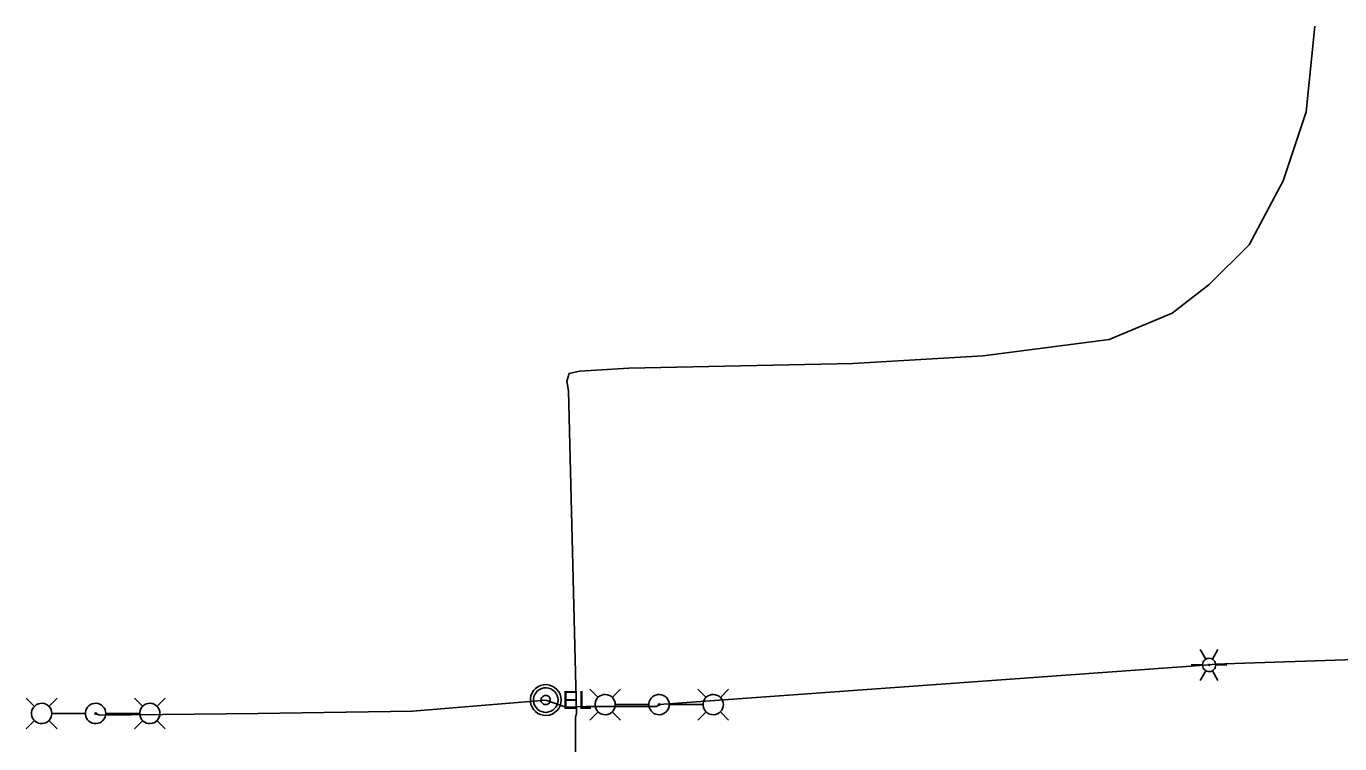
# Model space of a CAD drawing. Extents: x 600849 to 606371, y 330010 to 403088.
# Drawn here: x 601999.3 to 602280.8, y 402241 to 402394.7 of the extents above; entities that cross this region are included whole.
import ezdxf

# ---------------------------------------------------------------- set-up
doc = ezdxf.new("R2010")
doc.units = 0
for name, color, linetype in [('E_LTG', 7, 'Continuous'), ('E_UTL_E', 7, 'Continuous'), ('E_UTL_E_UG', 7, 'Continuous')]:
    doc.layers.add(name, color=color, linetype=linetype)

msp = doc.modelspace()

# ---------------------------------------------------------------- linework, layer by layer
at = {"layer": 'E_LTG'}
for points in [[(602252.11, 402259.11), (602250.92, 402261.17)], [(602253.54, 402259.11), (602254.73, 402261.17)], [(602249.01, 402257.87), (602251.39, 402257.87)], [(602254.25, 402257.87), (602254.23, 402258.14), (602254.15, 402258.4), (602254.03, 402258.64), (602253.86, 402258.85), (602253.65, 402259.03), (602253.42, 402259.17), (602253.16, 402259.26), (602252.89, 402259.3), (602252.62, 402259.28), (602252.36, 402259.22), (602252.11, 402259.11), (602251.89, 402258.95), (602251.7, 402258.75), (602251.55, 402258.52), (602251.45, 402258.27), (602251.4, 402258), (602251.4, 402257.73), (602251.45, 402257.47), (602251.55, 402257.21), (602251.7, 402256.98), (602251.89, 402256.79), (602252.11, 402256.63), (602252.36, 402256.52), (602252.62, 402256.45), (602252.89, 402256.44), (602253.16, 402256.48), (602253.42, 402256.57), (602253.65, 402256.7), (602253.86, 402256.88), (602254.03, 402257.1), (602254.15, 402257.34), (602254.23, 402257.6), (602254.25, 402257.87)], [(602254.25, 402257.87), (602254.23, 402258.14), (602254.15, 402258.4), (602254.03, 402258.64), (602253.86, 402258.85), (602253.65, 402259.03), (602253.42, 402259.17), (602253.16, 402259.26), (602252.89, 402259.3), (602252.62, 402259.28), (602252.36, 402259.22), (602252.11, 402259.11), (602251.89, 402258.95), (602251.7, 402258.75), (602251.55, 402258.52), (602251.45, 402258.27), (602251.4, 402258), (602251.4, 402257.73), (602251.45, 402257.47), (602251.55, 402257.21), (602251.7, 402256.98), (602251.89, 402256.79), (602252.11, 402256.63), (602252.36, 402256.52), (602252.62, 402256.45), (602252.89, 402256.44), (602253.16, 402256.48), (602253.42, 402256.57), (602253.65, 402256.7), (602253.86, 402256.88), (602254.03, 402257.1), (602254.15, 402257.34), (602254.23, 402257.6), (602254.25, 402257.87)], [(602254.25, 402257.87), (602254.23, 402258.14), (602254.15, 402258.4), (602254.03, 402258.64), (602253.86, 402258.85), (602253.65, 402259.03), (602253.42, 402259.17), (602253.16, 402259.26), (602252.89, 402259.3), (602252.62, 402259.28), (602252.36, 402259.22), (602252.11, 402259.11), (602251.89, 402258.95), (602251.7, 402258.75), (602251.55, 402258.52), (602251.45, 402258.27), (602251.4, 402258), (602251.4, 402257.73), (602251.45, 402257.47), (602251.55, 402257.21), (602251.7, 402256.98), (602251.89, 402256.79), (602252.11, 402256.63), (602252.36, 402256.52), (602252.62, 402256.45), (602252.89, 402256.44), (602253.16, 402256.48), (602253.42, 402256.57), (602253.65, 402256.7), (602253.86, 402256.88), (602254.03, 402257.1), (602254.15, 402257.34), (602254.23, 402257.6), (602254.25, 402257.87)], [(602252.94, 402257.87), (602252.94, 402257.89), (602252.93, 402257.91), (602252.92, 402257.93), (602252.91, 402257.95), (602252.89, 402257.97), (602252.87, 402257.98), (602252.85, 402257.98), (602252.83, 402257.99), (602252.81, 402257.99), (602252.78, 402257.98), (602252.76, 402257.97), (602252.75, 402257.96), (602252.73, 402257.94), (602252.72, 402257.92), (602252.71, 402257.9), (602252.7, 402257.88), (602252.7, 402257.86), (602252.71, 402257.83), (602252.72, 402257.81), (602252.73, 402257.79), (602252.75, 402257.78), (602252.76, 402257.77), (602252.78, 402257.76), (602252.81, 402257.75), (602252.83, 402257.75), (602252.85, 402257.75), (602252.87, 402257.76), (602252.89, 402257.77), (602252.91, 402257.79), (602252.92, 402257.8), (602252.93, 402257.82), (602252.94, 402257.85), (602252.94, 402257.87)], [(602254.25, 402257.87), (602256.63, 402257.87)], [(602250.92, 402254.57), (602252.11, 402256.63)], [(602254.73, 402254.57), (602253.54, 402256.63)], [(602121.86, 402250.9), (602120.08, 402252.67)], [(602124.91, 402250.9), (602126.68, 402252.67)], [(602145.03, 402250.9), (602143.25, 402252.67)], [(602148.08, 402250.9), (602149.85, 402252.67)], [(602001.11, 402249), (601999.33, 402250.78)], [(602004.81, 402247.48), (602004.77, 402247.89), (602004.65, 402248.29), (602004.46, 402248.65), (602004.21, 402248.98), (602003.9, 402249.25), (602003.54, 402249.46), (602003.15, 402249.59), (602002.74, 402249.65), (602002.32, 402249.63), (602001.92, 402249.53), (602001.55, 402249.36), (602001.21, 402249.12), (602000.92, 402248.82), (602000.7, 402248.47), (602000.55, 402248.09), (602000.47, 402247.68), (602000.47, 402247.27), (602000.55, 402246.86), (602000.7, 402246.48), (602000.92, 402246.13), (602001.21, 402245.83), (602001.55, 402245.59), (602001.92, 402245.42), (602002.32, 402245.32), (602002.74, 402245.3), (602003.15, 402245.36), (602003.54, 402245.5), (602003.9, 402245.71), (602004.21, 402245.98), (602004.46, 402246.3), (602004.65, 402246.67), (602004.77, 402247.07), (602004.81, 402247.48)], [(602004.16, 402249), (602005.93, 402250.78)], [(602016.37, 402247.48), (602016.34, 402247.89), (602016.22, 402248.29), (602016.03, 402248.65), (602015.77, 402248.98), (602015.46, 402249.25), (602015.1, 402249.46), (602014.71, 402249.59), (602014.3, 402249.65), (602013.89, 402249.63), (602013.49, 402249.53), (602013.11, 402249.36), (602012.77, 402249.12), (602012.49, 402248.82), (602012.27, 402248.47), (602012.11, 402248.09), (602012.03, 402247.68), (602012.03, 402247.27), (602012.11, 402246.86), (602012.27, 402246.48), (602012.49, 402246.13), (602012.77, 402245.83), (602013.11, 402245.59), (602013.49, 402245.42), (602013.89, 402245.32), (602014.3, 402245.3), (602014.71, 402245.36), (602015.1, 402245.5), (602015.46, 402245.7), (602015.77, 402245.98), (602016.03, 402246.3), (602016.22, 402246.67), (602016.34, 402247.07), (602016.37, 402247.48)], [(602024.28, 402249), (602022.5, 402250.78)], [(602027.98, 402247.48), (602027.94, 402247.89), (602027.82, 402248.29), (602027.63, 402248.65), (602027.38, 402248.98), (602027.06, 402249.25), (602026.71, 402249.46), (602026.32, 402249.59), (602025.91, 402249.65), (602025.49, 402249.63), (602025.09, 402249.53), (602024.71, 402249.36), (602024.38, 402249.12), (602024.09, 402248.82), (602023.87, 402248.47), (602023.71, 402248.09), (602023.64, 402247.68), (602023.64, 402247.27), (602023.71, 402246.86), (602023.87, 402246.48), (602024.09, 402246.13), (602024.38, 402245.83), (602024.71, 402245.59), (602025.09, 402245.42), (602025.49, 402245.32), (602025.91, 402245.3), (602026.32, 402245.36), (602026.71, 402245.5), (602027.06, 402245.7), (602027.38, 402245.98), (602027.63, 402246.3), (602027.82, 402246.67), (602027.94, 402247.07), (602027.98, 402247.48)], [(602027.33, 402249), (602029.1, 402250.78)], [(602125.56, 402249.37), (602125.52, 402249.79), (602125.4, 402250.18), (602125.21, 402250.55), (602124.96, 402250.88), (602124.65, 402251.15), (602124.29, 402251.35), (602123.9, 402251.49), (602123.49, 402251.55), (602123.07, 402251.53), (602122.67, 402251.43), (602122.3, 402251.26), (602121.96, 402251.02), (602121.67, 402250.72), (602121.45, 402250.37), (602121.3, 402249.99), (602121.22, 402249.58), (602121.22, 402249.17), (602121.3, 402248.76), (602121.45, 402248.38), (602121.67, 402248.03), (602121.96, 402247.73), (602122.3, 402247.49), (602122.67, 402247.32), (602123.07, 402247.22), (602123.49, 402247.2), (602123.9, 402247.26), (602124.29, 402247.4), (602124.65, 402247.6), (602124.96, 402247.87), (602125.21, 402248.2), (602125.4, 402248.57), (602125.52, 402248.96), (602125.56, 402249.37)], [(602125.6, 402249.37), (602132.77, 402249.37)], [(602137.13, 402249.37), (602137.09, 402249.79), (602136.97, 402250.18), (602136.78, 402250.55), (602136.52, 402250.88), (602136.21, 402251.15), (602135.85, 402251.35), (602135.46, 402251.49), (602135.05, 402251.55), (602134.64, 402251.53), (602134.24, 402251.43), (602133.86, 402251.26), (602133.53, 402251.02), (602133.24, 402250.72), (602133.02, 402250.37), (602132.86, 402249.99), (602132.78, 402249.58), (602132.78, 402249.17), (602132.86, 402248.76), (602133.02, 402248.38), (602133.24, 402248.03), (602133.53, 402247.73), (602133.86, 402247.49), (602134.24, 402247.32), (602134.64, 402247.22), (602135.05, 402247.2), (602135.46, 402247.26), (602135.85, 402247.4), (602136.21, 402247.6), (602136.52, 402247.87), (602136.78, 402248.2), (602136.97, 402248.57), (602137.09, 402248.96), (602137.13, 402249.37)], [(602135.12, 402249.37), (602135.11, 402249.41), (602135.1, 402249.44), (602135.09, 402249.46), (602135.07, 402249.49), (602135.05, 402249.51), (602135.02, 402249.53), (602134.99, 402249.54), (602134.96, 402249.54), (602134.93, 402249.54), (602134.9, 402249.53), (602134.87, 402249.52), (602134.84, 402249.5), (602134.82, 402249.48), (602134.8, 402249.45), (602134.79, 402249.42), (602134.78, 402249.39), (602134.78, 402249.36), (602134.79, 402249.33), (602134.8, 402249.3), (602134.82, 402249.27), (602134.84, 402249.25), (602134.87, 402249.23), (602134.9, 402249.22), (602134.93, 402249.21), (602134.96, 402249.21), (602134.99, 402249.21), (602135.02, 402249.22), (602135.05, 402249.24), (602135.07, 402249.26), (602135.09, 402249.28), (602135.1, 402249.31), (602135.11, 402249.34), (602135.12, 402249.37)], [(602144.34, 402249.37), (602137.16, 402249.37)], [(602148.73, 402249.37), (602148.69, 402249.79), (602148.57, 402250.18), (602148.38, 402250.55), (602148.13, 402250.88), (602147.81, 402251.15), (602147.46, 402251.35), (602147.07, 402251.49), (602146.66, 402251.55), (602146.24, 402251.53), (602145.84, 402251.43), (602145.46, 402251.26), (602145.13, 402251.02), (602144.84, 402250.72), (602144.62, 402250.37), (602144.47, 402249.99), (602144.39, 402249.58), (602144.39, 402249.17), (602144.47, 402248.76), (602144.62, 402248.38), (602144.84, 402248.03), (602145.13, 402247.73), (602145.46, 402247.49), (602145.84, 402247.32), (602146.24, 402247.22), (602146.66, 402247.2), (602147.07, 402247.26), (602147.46, 402247.4), (602147.81, 402247.6), (602148.13, 402247.87), (602148.38, 402248.2), (602148.57, 402248.57), (602148.69, 402248.96), (602148.73, 402249.37)], [(602004.85, 402247.48), (602012.02, 402247.48)], [(602014.37, 402247.48), (602014.36, 402247.51), (602014.35, 402247.54), (602014.34, 402247.57), (602014.32, 402247.59), (602014.3, 402247.61), (602014.27, 402247.63), (602014.24, 402247.64), (602014.21, 402247.64), (602014.18, 402247.64), (602014.14, 402247.63), (602014.12, 402247.62), (602014.09, 402247.6), (602014.07, 402247.58), (602014.05, 402247.55), (602014.04, 402247.52), (602014.03, 402247.49), (602014.03, 402247.46), (602014.04, 402247.43), (602014.05, 402247.4), (602014.07, 402247.37), (602014.09, 402247.35), (602014.12, 402247.33), (602014.14, 402247.32), (602014.18, 402247.31), (602014.21, 402247.31), (602014.24, 402247.32), (602014.27, 402247.33), (602014.3, 402247.34), (602014.32, 402247.36), (602014.34, 402247.39), (602014.35, 402247.41), (602014.36, 402247.45), (602014.37, 402247.48)], [(602023.59, 402247.48), (602016.41, 402247.48)], [(602121.86, 402247.85), (602120.08, 402246.07)], [(602124.91, 402247.85), (602126.68, 402246.07)], [(602145.03, 402247.85), (602143.25, 402246.07)], [(602148.08, 402247.85), (602149.85, 402246.07)], [(602001.11, 402245.95), (601999.33, 402244.18)], [(602004.16, 402245.95), (602005.93, 402244.18)], [(602024.28, 402245.96), (602022.5, 402244.18)], [(602027.33, 402245.96), (602029.1, 402244.18)]]:
    msp.add_lwpolyline(points, dxfattribs=at)
at = {"layer": 'E_UTL_E'}
for points in [[(602113.95, 402250.35), (602113.89, 402250.98), (602113.72, 402251.58), (602113.43, 402252.13), (602113.04, 402252.63), (602112.57, 402253.04), (602112.02, 402253.35), (602111.43, 402253.56), (602110.81, 402253.65), (602110.18, 402253.62), (602109.57, 402253.47), (602109, 402253.21), (602108.49, 402252.84), (602108.06, 402252.39), (602107.72, 402251.86), (602107.49, 402251.28), (602107.37, 402250.66), (602107.37, 402250.04), (602107.49, 402249.42), (602107.72, 402248.84), (602108.06, 402248.31), (602108.49, 402247.86), (602109, 402247.49), (602109.57, 402247.23), (602110.18, 402247.08), (602110.81, 402247.05), (602111.43, 402247.14), (602112.02, 402247.35), (602112.57, 402247.66), (602113.04, 402248.07), (602113.43, 402248.57), (602113.72, 402249.12), (602113.89, 402249.73), (602113.95, 402250.35)], [(602113.95, 402250.35), (602113.89, 402250.98), (602113.72, 402251.58), (602113.43, 402252.13), (602113.04, 402252.63), (602112.57, 402253.04), (602112.02, 402253.35), (602111.43, 402253.56), (602110.81, 402253.65), (602110.18, 402253.62), (602109.57, 402253.47), (602109, 402253.21), (602108.49, 402252.84), (602108.06, 402252.39), (602107.72, 402251.86), (602107.49, 402251.28), (602107.37, 402250.66), (602107.37, 402250.04), (602107.49, 402249.42), (602107.72, 402248.84), (602108.06, 402248.31), (602108.49, 402247.86), (602109, 402247.49), (602109.57, 402247.23), (602110.18, 402247.08), (602110.81, 402247.05), (602111.43, 402247.14), (602112.02, 402247.35), (602112.57, 402247.66), (602113.04, 402248.07), (602113.43, 402248.57), (602113.72, 402249.12), (602113.89, 402249.73), (602113.95, 402250.35)], [(602113.29, 402250.35), (602113.25, 402250.85), (602113.1, 402251.33), (602112.87, 402251.78), (602112.56, 402252.17), (602112.18, 402252.5), (602111.75, 402252.75), (602111.28, 402252.92), (602110.78, 402252.99), (602110.28, 402252.96), (602109.79, 402252.85), (602109.33, 402252.64), (602108.92, 402252.35), (602108.58, 402251.98), (602108.31, 402251.56), (602108.12, 402251.09), (602108.03, 402250.6), (602108.03, 402250.1), (602108.12, 402249.61), (602108.31, 402249.14), (602108.58, 402248.72), (602108.92, 402248.36), (602109.33, 402248.06), (602109.79, 402247.86), (602110.28, 402247.74), (602110.78, 402247.71), (602111.28, 402247.79), (602111.75, 402247.95), (602112.18, 402248.2), (602112.56, 402248.53), (602112.87, 402248.92), (602113.1, 402249.37), (602113.25, 402249.85), (602113.29, 402250.35)], [(602113.29, 402250.35), (602113.25, 402250.85), (602113.1, 402251.33), (602112.87, 402251.78), (602112.56, 402252.17), (602112.18, 402252.5), (602111.75, 402252.75), (602111.28, 402252.92), (602110.78, 402252.99), (602110.28, 402252.96), (602109.79, 402252.85), (602109.33, 402252.64), (602108.92, 402252.35), (602108.58, 402251.98), (602108.31, 402251.56), (602108.12, 402251.09), (602108.03, 402250.6), (602108.03, 402250.1), (602108.12, 402249.61), (602108.31, 402249.14), (602108.58, 402248.72), (602108.92, 402248.36), (602109.33, 402248.06), (602109.79, 402247.86), (602110.28, 402247.74), (602110.78, 402247.71), (602111.28, 402247.79), (602111.75, 402247.95), (602112.18, 402248.2), (602112.56, 402248.53), (602112.87, 402248.92), (602113.1, 402249.37), (602113.25, 402249.85), (602113.29, 402250.35)], [(602111.64, 402250.35), (602111.63, 402250.54), (602111.57, 402250.72), (602111.49, 402250.89), (602111.37, 402251.03), (602111.23, 402251.16), (602111.06, 402251.25), (602110.89, 402251.31), (602110.7, 402251.34), (602110.51, 402251.33), (602110.33, 402251.29), (602110.16, 402251.21), (602110.01, 402251.1), (602109.88, 402250.96), (602109.77, 402250.8), (602109.7, 402250.63), (602109.67, 402250.44), (602109.67, 402250.26), (602109.7, 402250.07), (602109.77, 402249.9), (602109.88, 402249.74), (602110.01, 402249.6), (602110.16, 402249.49), (602110.33, 402249.42), (602110.51, 402249.37), (602110.7, 402249.36), (602110.89, 402249.39), (602111.06, 402249.45), (602111.23, 402249.54), (602111.37, 402249.67), (602111.49, 402249.82), (602111.57, 402249.98), (602111.63, 402250.16), (602111.64, 402250.35)], [(602111.64, 402250.35), (602111.63, 402250.54), (602111.57, 402250.72), (602111.49, 402250.89), (602111.37, 402251.03), (602111.23, 402251.16), (602111.06, 402251.25), (602110.89, 402251.31), (602110.7, 402251.34), (602110.51, 402251.33), (602110.33, 402251.29), (602110.16, 402251.21), (602110.01, 402251.1), (602109.88, 402250.96), (602109.77, 402250.8), (602109.7, 402250.63), (602109.67, 402250.44), (602109.67, 402250.26), (602109.7, 402250.07), (602109.77, 402249.9), (602109.88, 402249.74), (602110.01, 402249.6), (602110.16, 402249.49), (602110.33, 402249.42), (602110.51, 402249.37), (602110.7, 402249.36), (602110.89, 402249.39), (602111.06, 402249.45), (602111.23, 402249.54), (602111.37, 402249.67), (602111.49, 402249.82), (602111.57, 402249.98), (602111.63, 402250.16), (602111.64, 402250.35)]]:
    msp.add_lwpolyline(points, dxfattribs=at)
at = {"layer": 'E_UTL_E_UG'}
for points in [[(602132.25, 402178.08), (602130.81, 402183.01), (602129.33, 402184.52), (602127.09, 402184.94), (602119.75, 402185.5), (602118.18, 402186.07), (602117.62, 402187.59), (602116.91, 402200.58), (602117.04, 402246.62), (602117.28, 402247.52), (602115.53, 402316.59), (602115.19, 402318.66), (602115.68, 402320.32), (602117.96, 402320.85), (602128.5, 402321.44), (602176.47, 402322.46), (602204.38, 402324.13), (602231.43, 402327.57), (602244.94, 402333.23), (602252.81, 402339.38), (602261.38, 402347.9), (602268.71, 402361.57), (602273.59, 402376.38), (602275.45, 402394.72)], [(602134.95, 402249.37), (602252.82, 402257.87), (602254.04, 402258.01), (602286.24, 402259.1), (602318.76, 402259.22), (602369.26, 402261.07), (602377.65, 402264.79), (602385.23, 402261.72), (602394.83, 402260.37), (602420.35, 402260), (602489.25, 402261.79), (602494.98, 402267.84), (602502.85, 402262.6), (602527.6, 402260.97), (602588.25, 402262.18), (602611.35, 402263.05), (602617.04, 402269.23), (602617.15, 402270.14), (602625.35, 402262.98), (602648.13, 402262.56), (602675.07, 402262.08)], [(602014.2, 402247.48), (602015.04, 402247.1), (602048.96, 402247.49), (602082.1, 402247.99), (602110.65, 402250.35), (602114.94, 402248.83), (602119.34, 402248.98), (602134.42, 402248.94), (602134.95, 402249.37)]]:
    msp.add_lwpolyline(points, dxfattribs=at)

# ---------------------------------------------------------------- texts
at = {"layer": 'E_UTL_E'}
msp.add_text('EL', height=3.849, dxfattribs=at).set_placement((602114.22, 402248.41))
msp.add_text('EL', height=3.849, dxfattribs=at).set_placement((602114.22, 402248.41))

doc.saveas('drawing.dxf')
